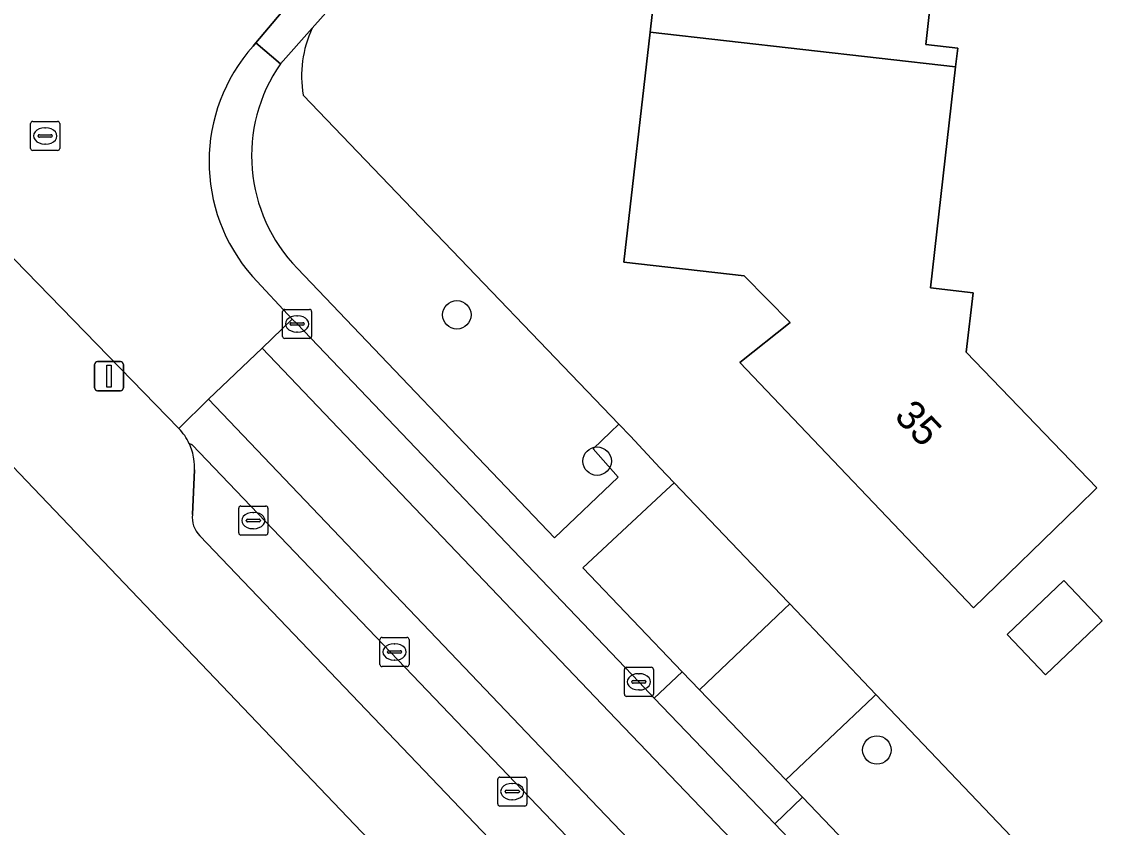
# Model space of a CAD drawing. Extents: x 162396 to 163643, y 386452 to 387406.
# Drawn here: x 162890.51 to 162928.13, y 386561.33 to 386589.03 of the extents above; entities that cross this region are included whole.
import ezdxf

# ---------------------------------------------------------------- set-up
doc = ezdxf.new("R2010")
doc.units = 0
for name, color, linetype in [('IMGEO_Boom', 7, 'Continuous'), ('IMGEO_Erf', 7, 'Continuous'), ('IMGEO_Groenvoorziening', 7, 'Continuous'), ('IMGEO_Kolk', 7, 'Continuous'), ('IMGEO_Lichtmast', 7, 'Continuous'), ('IMGEO_Pand', 7, 'Continuous'), ('IMGEO_Pand_nummerreeks', 7, 'Continuous'), ('IMGEO_Parkeervlak_open', 7, 'Continuous'), ('IMGEO_Rijbaan_lokaal_gesloten', 7, 'Continuous'), ('IMGEO_Rijbaan_lokaal_open', 7, 'Continuous'), ('IMGEO_Rioolput', 7, 'Continuous'), ('IMGEO_Voetpad_open', 7, 'Continuous')]:
    doc.layers.add(name, color=color, linetype=linetype)

msp = doc.modelspace()

# ---------------------------------------------------------------- linework, layer by layer
at = {"layer": 'IMGEO_Boom'}
for centre in [(162905.465, 386578.949), (162910.287, 386573.918), (162919.905, 386563.982)]:
    msp.add_circle(centre, 0.489, dxfattribs=at)
at = {"layer": 'IMGEO_Erf'}
for points in [[(162977.672, 386675.435), (162977.601, 386675.367), (162977.533, 386675.295), (162901.825, 386590.308), (162900.492, 386588.81)], [(162900.182, 386586.506), (162903.668, 386582.872), (162911.033, 386575.194), (162911.429, 386574.781), (162912.441, 386573.691), (162912.934, 386573.174), (162916.859, 386569.062), (162916.91, 386569.008), (162919.87, 386565.89), (162929.173, 386556.123), (162929.26, 386556.986), (162931.068, 386556.804), (162931.568, 386561.783), (162932.584, 386571.888), (162936.219, 386571.523), (162935.951, 386568.858), (162938.912, 386568.56), (162943.854, 386568.063), (162943.487, 386564.413), (162943.37, 386563.251), (162946.902, 386562.896), (162947.019, 386564.058), (162949.438, 386563.815)], [(162862.916, 386567.674), (162863.695, 386574.443), (162874.002, 386573.257), (162873.909, 386572.448), (162877.397, 386572.046), (162876.314, 386562.636), (162880.207, 386562.188), (162879.817, 386558.799), (162879.708, 386557.853), (162883.043, 386557.469), (162886.369, 386557.087), (162886.849, 386561.263), (162890.498, 386560.843), (162894.147, 386560.423), (162893.642, 386556.032), (162896.842, 386555.664), (162896.111, 386549.314), (162903.068, 386548.513), (162902.344, 386542.218), (162909.011, 386541.45), (162909.344, 386544.646), (162912.873, 386544.224), (162913.466, 386549.351), (162888.98, 386574.996)]]:
    msp.add_lwpolyline(points, dxfattribs=at)
for points in [[(162922.61, 386587.482), (162921.746, 386579.873), (162923.211, 386579.706), (162922.98, 386577.67), (162927.471, 386573.005), (162926.81, 386572.36), (162923.23, 386568.869), (162915.192, 386577.308), (162916.92, 386578.683), (162915.338, 386580.288), (162911.208, 386580.757), (162912.107, 386588.672), (162913.007, 386596.59), (162920.297, 386595.762), (162920.7, 386599.308), (162919.245, 386599.474), (162919.282, 386599.802), (162924.251, 386599.238), (162927.98, 386598.814), (162927.123, 386591.275), (162921.995, 386591.857), (162921.584, 386588.246), (162922.683, 386588.122)], [(162927.65, 386568.43), (162925.707, 386566.571), (162924.387, 386567.95), (162926.329, 386569.809)]]:
    msp.add_lwpolyline(points, close=True, dxfattribs=at)
msp.add_arc((162903.969, 386587.169), 3.844, 154.737, 189.9369, dxfattribs=at)
at = {"layer": 'IMGEO_Groenvoorziening'}
for points in [[(162900.492, 386588.81), (162899.4, 386587.584)], [(162903.668, 386582.872), (162900.182, 386586.506)], [(162899.983, 386580.542), (162908.821, 386571.279), (162911.015, 386573.361), (162910.146, 386574.344), (162910.745, 386574.918), (162911.033, 386575.194), (162903.668, 386582.872)]]:
    msp.add_lwpolyline(points, dxfattribs=at)
for points in [[(162912.934, 386573.174), (162912.661, 386572.92), (162909.794, 386570.248), (162913.215, 386566.677), (162913.812, 386566.05), (162916.718, 386568.825), (162916.91, 386569.008), (162916.859, 386569.062)], [(162919.87, 386565.89), (162919.773, 386565.798), (162916.778, 386562.954), (162917.348, 386562.357), (162929.095, 386550.057), (162929.272, 386549.883), (162930.054, 386550.644), (162930.341, 386554.043), (162928.977, 386554.181), (162929.173, 386556.123)]]:
    msp.add_lwpolyline(points, close=True, dxfattribs=at)
for centre, radius, start, end in [((162903.969, 386587.169), 3.844, 154.737, 189.9369), ((162903.963, 386584.417), 5.555, 145.2359, 224.2294)]:
    msp.add_arc(centre, radius, start, end, dxfattribs=at)
at = {"layer": 'IMGEO_Kolk'}
for p, q in [((162899.546, 386579.136), (162900.398, 386579.136)), ((162899.471, 386578.21), (162899.471, 386579.062)), ((162899.959, 386578.916), (162899.984, 386578.916)), ((162900.472, 386579.062), (162900.472, 386578.21)), ((162899.73, 386578.63), (162899.73, 386578.642)), ((162900.168, 386578.593), (162899.77, 386578.593)), ((162899.773, 386578.679), (162900.171, 386578.679)), ((162900.214, 386578.642), (162900.214, 386578.63)), ((162900.398, 386578.136), (162899.546, 386578.136)), ((162899.982, 386578.356), (162899.957, 386578.356)), ((162898.042, 386572.375), (162898.894, 386572.375)), ((162897.967, 386571.449), (162897.967, 386572.301)), ((162898.455, 386572.155), (162898.48, 386572.155)), ((162898.968, 386572.301), (162898.968, 386571.449)), ((162898.226, 386571.869), (162898.226, 386571.881)), ((162898.664, 386571.832), (162898.266, 386571.832)), ((162898.269, 386571.918), (162898.667, 386571.918)), ((162898.478, 386571.595), (162898.453, 386571.595)), ((162898.71, 386571.881), (162898.71, 386571.869)), ((162898.894, 386571.375), (162898.042, 386571.375)), ((162902.896, 386567.854), (162903.748, 386567.854)), ((162902.821, 386566.928), (162902.821, 386567.78)), ((162903.309, 386567.634), (162903.334, 386567.634)), ((162903.822, 386567.78), (162903.822, 386566.928)), ((162903.08, 386567.348), (162903.08, 386567.36)), ((162903.518, 386567.311), (162903.12, 386567.311)), ((162903.123, 386567.397), (162903.521, 386567.397)), ((162903.564, 386567.36), (162903.564, 386567.348)), ((162903.748, 386566.854), (162902.896, 386566.854)), ((162903.332, 386567.074), (162903.307, 386567.074)), ((162911.223, 386565.902), (162911.223, 386566.754)), ((162911.298, 386566.828), (162912.15, 386566.828)), ((162912.224, 386566.754), (162912.224, 386565.902)), ((162911.482, 386566.322), (162911.482, 386566.334)), ((162911.525, 386566.371), (162911.923, 386566.371)), ((162911.711, 386566.608), (162911.736, 386566.608)), ((162911.966, 386566.334), (162911.966, 386566.322)), ((162911.92, 386566.285), (162911.522, 386566.285)), ((162911.734, 386566.048), (162911.709, 386566.048)), ((162912.15, 386565.828), (162911.298, 386565.828)), ((162906.87, 386562.127), (162906.87, 386562.979)), ((162906.945, 386563.053), (162907.797, 386563.053)), ((162907.871, 386562.979), (162907.871, 386562.127)), ((162907.172, 386562.596), (162907.57, 386562.596)), ((162907.358, 386562.833), (162907.383, 386562.833)), ((162907.129, 386562.547), (162907.129, 386562.559)), ((162907.567, 386562.51), (162907.169, 386562.51)), ((162907.381, 386562.273), (162907.356, 386562.273)), ((162907.613, 386562.559), (162907.613, 386562.547)), ((162907.797, 386562.053), (162906.945, 386562.053))]:
    msp.add_line(p, q, dxfattribs=at)
for points in [[(162899.546, 386579.136), (162900.398, 386579.136)], [(162899.471, 386578.21), (162899.471, 386579.062)], [(162900.472, 386579.062), (162900.472, 386578.21)], [(162900.398, 386578.136), (162899.546, 386578.136)], [(162898.042, 386572.375), (162898.894, 386572.375)], [(162897.967, 386571.449), (162897.967, 386572.301)], [(162898.968, 386572.301), (162898.968, 386571.449)], [(162898.894, 386571.375), (162898.042, 386571.375)], [(162902.896, 386567.854), (162903.748, 386567.854)], [(162902.821, 386566.928), (162902.821, 386567.78)], [(162903.822, 386567.78), (162903.822, 386566.928)], [(162903.748, 386566.854), (162902.896, 386566.854)], [(162911.223, 386565.902), (162911.223, 386566.754)], [(162911.298, 386566.828), (162912.15, 386566.828)], [(162912.224, 386566.754), (162912.224, 386565.902)], [(162912.15, 386565.828), (162911.298, 386565.828)], [(162906.87, 386562.127), (162906.87, 386562.979)], [(162906.945, 386563.053), (162907.797, 386563.053)], [(162907.871, 386562.979), (162907.871, 386562.127)], [(162907.797, 386562.053), (162906.945, 386562.053)]]:
    msp.add_lwpolyline(points, dxfattribs=at)
for centre, radius, start, end in [((162899.548, 386579.06), 0.0765, 91.552, 178.448), ((162899.548, 386579.06), 0.0765, 91.552, 178.448), ((162900.396, 386579.06), 0.0765, 1.552, 88.448), ((162900.396, 386579.06), 0.0765, 1.552, 88.448), ((162899.77, 386578.639), 0.0403, 85.8775, 175.7526), ((162899.767, 386578.629), 0.0366, 178.938, 274.7102), ((162900.171, 386578.636), 0.043, 264.8664, 352.4533), ((162900.175, 386578.641), 0.0386, 1.7309, 96.639), ((162899.548, 386578.212), 0.0765, 181.552, 268.448), ((162899.548, 386578.212), 0.0765, 181.552, 268.448), ((162900.396, 386578.212), 0.0765, 271.552, 358.448), ((162900.396, 386578.212), 0.0765, 271.552, 358.448), ((162898.044, 386572.299), 0.0765, 91.552, 178.448), ((162898.044, 386572.299), 0.0765, 91.552, 178.448), ((162898.892, 386572.299), 0.0765, 1.552, 88.448), ((162898.892, 386572.299), 0.0765, 1.552, 88.448), ((162898.266, 386571.878), 0.0403, 85.8775, 175.7526), ((162898.263, 386571.868), 0.0366, 178.938, 274.7102), ((162898.667, 386571.875), 0.043, 264.8664, 352.4533), ((162898.671, 386571.88), 0.0386, 1.7309, 96.639), ((162898.044, 386571.451), 0.0765, 181.552, 268.448), ((162898.044, 386571.451), 0.0765, 181.552, 268.448), ((162898.892, 386571.451), 0.0765, 271.552, 358.448), ((162898.892, 386571.451), 0.0765, 271.552, 358.448), ((162902.898, 386567.778), 0.0765, 91.552, 178.448), ((162902.898, 386567.778), 0.0765, 91.552, 178.448), ((162903.746, 386567.778), 0.0765, 1.552, 88.448), ((162903.746, 386567.778), 0.0765, 1.552, 88.448), ((162903.12, 386567.357), 0.0403, 85.8775, 175.7526), ((162903.117, 386567.347), 0.0366, 178.938, 274.7102), ((162903.521, 386567.354), 0.043, 264.8664, 352.4533), ((162903.525, 386567.359), 0.0386, 1.7309, 96.639), ((162902.898, 386566.93), 0.0765, 181.552, 268.448), ((162902.898, 386566.93), 0.0765, 181.552, 268.448), ((162903.746, 386566.93), 0.0765, 271.552, 358.448), ((162903.746, 386566.93), 0.0765, 271.552, 358.448), ((162911.3, 386566.752), 0.0765, 91.552, 178.448), ((162911.3, 386566.752), 0.0765, 91.552, 178.448), ((162912.148, 386566.752), 0.0765, 1.552, 88.448), ((162912.148, 386566.752), 0.0765, 1.552, 88.448), ((162911.522, 386566.331), 0.0403, 85.8775, 175.7526), ((162911.927, 386566.333), 0.0386, 1.7309, 96.639), ((162911.519, 386566.321), 0.0366, 178.938, 274.7102), ((162911.923, 386566.328), 0.043, 264.8664, 352.4533), ((162911.3, 386565.904), 0.0765, 181.552, 268.448), ((162911.3, 386565.904), 0.0765, 181.552, 268.448), ((162912.148, 386565.904), 0.0765, 271.552, 358.448), ((162912.148, 386565.904), 0.0765, 271.552, 358.448), ((162906.947, 386562.977), 0.0765, 91.552, 178.448), ((162906.947, 386562.977), 0.0765, 91.552, 178.448), ((162907.795, 386562.977), 0.0765, 1.552, 88.448), ((162907.795, 386562.977), 0.0765, 1.552, 88.448), ((162907.169, 386562.556), 0.0403, 85.8775, 175.7526), ((162907.574, 386562.558), 0.0386, 1.7309, 96.639), ((162907.166, 386562.546), 0.0366, 178.938, 274.7102), ((162907.57, 386562.553), 0.043, 264.8664, 352.4533), ((162906.947, 386562.129), 0.0765, 181.552, 268.448), ((162906.947, 386562.129), 0.0765, 181.552, 268.448), ((162907.795, 386562.129), 0.0765, 271.552, 358.448), ((162907.795, 386562.129), 0.0765, 271.552, 358.448)]:
    msp.add_arc(centre, radius, start, end, dxfattribs=at)
for centre, major_axis, ratio, start_param, end_param in [((162899.958, 386578.636), (-0.387, 0.002), 0.722429, 4.712389, 7.853982), ((162899.983, 386578.636), (-0.39, 0.002), 0.717154, 1.570796, 4.712389), ((162898.454, 386571.875), (-0.387, 0.002), 0.722429, 4.712389, 7.853982), ((162898.479, 386571.875), (-0.39, 0.002), 0.717154, 1.570796, 4.712389), ((162903.308, 386567.354), (-0.387, 0.002), 0.722429, 4.712389, 7.853982), ((162903.333, 386567.354), (-0.39, 0.002), 0.717154, 1.570796, 4.712389), ((162911.71, 386566.328), (-0.387, 0.002), 0.722429, 4.712389, 7.853982), ((162911.735, 386566.328), (-0.39, 0.002), 0.717154, 1.570796, 4.712389), ((162907.357, 386562.553), (-0.387, 0.002), 0.722429, 4.712389, 7.853982), ((162907.382, 386562.553), (-0.39, 0.002), 0.717154, 1.570796, 4.712389)]:
    msp.add_ellipse(centre, major_axis=major_axis, ratio=ratio, start_param=start_param, end_param=end_param, dxfattribs=at)
at = {"layer": 'IMGEO_Lichtmast'}
for p, q in [((162893.009, 386576.441), (162893.009, 386577.241)), ((162893.009, 386577.241), (162893.009, 386576.441)), ((162893.109, 386577.341), (162893.899, 386577.341)), ((162893.899, 386577.341), (162893.109, 386577.341)), ((162893.999, 386577.241), (162893.999, 386576.441)), ((162893.999, 386576.441), (162893.999, 386577.241)), ((162893.899, 386576.341), (162893.109, 386576.341)), ((162893.109, 386576.341), (162893.899, 386576.341))]:
    msp.add_line(p, q, dxfattribs=at)
msp.add_lwpolyline([(162893.429, 386577.216), (162893.579, 386577.216), (162893.579, 386576.466), (162893.429, 386576.466), (162893.429, 386577.216)], dxfattribs=at)
for centre, start, end in [((162893.109, 386577.241), 90, 180), ((162893.109, 386577.241), 90, 180), ((162893.899, 386577.241), 0, 90), ((162893.899, 386577.241), 360, 90), ((162893.109, 386576.441), 180, 270), ((162893.109, 386576.441), 180, 270), ((162893.899, 386576.441), 270, 0), ((162893.899, 386576.441), 270, 0)]:
    msp.add_arc(centre, 0.1, start, end, dxfattribs=at)
at = {"layer": 'IMGEO_Pand'}
for points in [[(162922.61, 386587.482), (162922.683, 386588.122), (162921.584, 386588.246), (162921.995, 386591.857), (162927.123, 386591.275), (162927.98, 386598.814), (162924.251, 386599.238), (162919.282, 386599.802), (162919.245, 386599.474), (162920.7, 386599.308), (162920.297, 386595.762), (162913.007, 386596.59), (162912.107, 386588.672)], [(162912.107, 386588.672), (162911.208, 386580.757), (162915.338, 386580.288), (162916.92, 386578.683), (162915.192, 386577.308), (162923.23, 386568.869), (162926.81, 386572.36), (162927.471, 386573.005), (162922.98, 386577.67), (162923.211, 386579.706), (162921.746, 386579.873), (162922.61, 386587.482)], [(162926.329, 386569.809), (162924.387, 386567.95), (162925.707, 386566.571), (162927.65, 386568.43)]]:
    msp.add_lwpolyline(points, close=True, dxfattribs=at)
at = {"layer": 'IMGEO_Parkeervlak_open'}
for points in [[(162896.361, 386574.474), (162896.266, 386574.519)], [(162927.552, 386541.858), (162927.42, 386542.002), (162896.361, 386574.474)], [(162896.446, 386573.615), (162896.372, 386572.085)], [(162896.624, 386571.352), (162906.575, 386560.94), (162923.891, 386542.84)]]:
    msp.add_lwpolyline(points, dxfattribs=at)
for centre, radius, start, end in [((162894.516, 386573.7), 1.932, 8.6958, 25.0814), ((162894.467, 386573.699), 1.981, 357.5689, 8.5045), ((162897.254, 386571.978), 0.888, 173.0945, 224.8507)]:
    msp.add_arc(centre, radius, start, end, dxfattribs=at)
at = {"layer": 'IMGEO_Rijbaan_lokaal_gesloten'}
msp.add_lwpolyline([(162916.392, 386561.443), (162912.252, 386565.764), (162911.724, 386566.328), (162899.972, 386578.636), (162899.807, 386578.798), (162898.769, 386577.801), (162910.688, 386565.306), (162927.247, 386548.019), (162937.051, 386537.73), (162938.165, 386538.711), (162937.291, 386539.581), (162932.279, 386544.813), (162928.144, 386549.14), (162927.616, 386549.681)], close=True, dxfattribs=at)
at = {"layer": 'IMGEO_Rijbaan_lokaal_open'}
for points in [[(162898.461, 386588.193), (162898.554, 386588.304), (162900.853, 386591.049), (162895.635, 386595.678)], [(162889.856, 386581.264), (162895.903, 386575.044), (162896.93, 386576.053), (162898.769, 386577.801), (162899.807, 386578.798), (162898.44, 386580.27)], [(162908.569, 386563.845), (162896.93, 386576.053), (162895.903, 386575.044)], [(162896.266, 386574.519), (162896.361, 386574.474), (162927.42, 386542.002), (162927.552, 386541.858), (162930.459, 386538.776), (162931.291, 386537.907), (162931.975, 386537.143), (162932.508, 386536.471), (162933.845, 386534.727), (162935.196, 386535.999), (162928.541, 386542.947), (162908.569, 386563.845)]]:
    msp.add_lwpolyline(points, dxfattribs=at)
msp.add_lwpolyline([(162898.769, 386577.801), (162896.93, 386576.053), (162908.569, 386563.845), (162928.541, 386542.947), (162935.196, 386535.999), (162937.051, 386537.73), (162927.247, 386548.019), (162910.688, 386565.306)], close=True, dxfattribs=at)
for centre, radius, start, end in [((162902.909, 386584.22), 5.964, 138.2273, 221.469), ((162894.515, 386573.696), 1.935, 25.1677, 44.1545)]:
    msp.add_arc(centre, radius, start, end, dxfattribs=at)
at = {"layer": 'IMGEO_Rioolput'}
for p, q in [((162890.811, 386584.676), (162890.811, 386585.528)), ((162890.886, 386585.602), (162891.738, 386585.602)), ((162891.812, 386585.528), (162891.812, 386584.676)), ((162891.113, 386585.145), (162891.511, 386585.145)), ((162891.299, 386585.382), (162891.324, 386585.382)), ((162891.07, 386585.096), (162891.07, 386585.108)), ((162891.508, 386585.059), (162891.11, 386585.059)), ((162891.322, 386584.822), (162891.297, 386584.822)), ((162891.554, 386585.108), (162891.554, 386585.096)), ((162891.738, 386584.602), (162890.886, 386584.602))]:
    msp.add_line(p, q, dxfattribs=at)
for points in [[(162890.811, 386584.676), (162890.811, 386585.528)], [(162890.886, 386585.602), (162891.738, 386585.602)], [(162891.812, 386585.528), (162891.812, 386584.676)], [(162891.738, 386584.602), (162890.886, 386584.602)]]:
    msp.add_lwpolyline(points, dxfattribs=at)
for centre, radius, start, end in [((162890.888, 386585.526), 0.0765, 91.552, 178.448), ((162890.888, 386585.526), 0.0765, 91.552, 178.448), ((162891.736, 386585.526), 0.0765, 1.552, 88.448), ((162891.736, 386585.526), 0.0765, 1.552, 88.448), ((162891.11, 386585.105), 0.0403, 85.8775, 175.7526), ((162891.515, 386585.107), 0.0386, 1.7309, 96.639), ((162891.107, 386585.095), 0.0366, 178.938, 274.7102), ((162891.511, 386585.102), 0.043, 264.8664, 352.4533), ((162890.888, 386584.678), 0.0765, 181.552, 268.448), ((162890.888, 386584.678), 0.0765, 181.552, 268.448), ((162891.736, 386584.678), 0.0765, 271.552, 358.448), ((162891.736, 386584.678), 0.0765, 271.552, 358.448)]:
    msp.add_arc(centre, radius, start, end, dxfattribs=at)
for centre, major_axis, ratio, start_param, end_param in [((162891.298, 386585.102), (-0.387, 0.002), 0.722429, 4.712389, 7.853982), ((162891.323, 386585.102), (-0.39, 0.002), 0.717154, 1.570796, 4.712389)]:
    msp.add_ellipse(centre, major_axis=major_axis, ratio=ratio, start_param=start_param, end_param=end_param, dxfattribs=at)
at = {"layer": 'IMGEO_Voetpad_open'}
for points in [[(162976.167, 386675.353), (162950.566, 386646.736), (162950.951, 386646.389), (162944.843, 386639.55), (162944.452, 386639.902), (162932.269, 386626.284), (162932.672, 386625.921), (162925.69, 386618.102), (162925.28, 386618.471), (162914.083, 386605.956), (162914.486, 386605.591), (162907.372, 386597.674), (162906.986, 386598.023), (162902.131, 386592.503), (162900.853, 386591.049), (162898.554, 386588.304), (162899.4, 386587.584), (162900.492, 386588.81), (162901.825, 386590.308), (162977.533, 386675.295)], [(162899.4, 386587.584), (162898.554, 386588.304), (162898.461, 386588.193)], [(162895.903, 386575.044), (162889.856, 386581.264), (162887.029, 386576.387)], [(162898.44, 386580.27), (162899.807, 386578.798), (162899.972, 386578.636), (162911.724, 386566.328), (162912.252, 386565.764), (162913.215, 386566.677), (162909.794, 386570.248), (162912.661, 386572.92), (162912.934, 386573.174), (162912.441, 386573.691), (162911.429, 386574.781), (162911.033, 386575.194), (162910.745, 386574.918), (162910.146, 386574.344), (162911.015, 386573.361), (162908.821, 386571.279), (162899.983, 386580.542)], [(162888.98, 386574.996), (162913.466, 386549.351), (162912.873, 386544.224), (162916.361, 386543.757), (162916.623, 386546.101), (162935.021, 386526.875)], [(162896.372, 386572.085), (162896.446, 386573.615)], [(162923.891, 386542.84), (162906.575, 386560.94), (162896.624, 386571.352)]]:
    msp.add_lwpolyline(points, dxfattribs=at)
for points in [[(162916.91, 386569.008), (162916.718, 386568.825), (162913.812, 386566.05), (162916.778, 386562.954), (162919.773, 386565.798), (162919.87, 386565.89)], [(162913.812, 386566.05), (162913.215, 386566.677), (162912.252, 386565.764), (162916.392, 386561.443), (162917.348, 386562.357), (162916.778, 386562.954)], [(162917.348, 386562.357), (162916.392, 386561.443), (162927.616, 386549.681), (162928.144, 386549.14), (162929.095, 386550.057)]]:
    msp.add_lwpolyline(points, close=True, dxfattribs=at)
for centre, radius, start, end in [((162902.909, 386584.22), 5.964, 138.2273, 221.469), ((162903.963, 386584.417), 5.555, 145.2359, 224.2294), ((162894.515, 386573.696), 1.935, 25.1677, 44.1545), ((162894.516, 386573.7), 1.932, 8.6958, 25.0814), ((162894.467, 386573.699), 1.981, 357.5689, 8.5045), ((162897.254, 386571.978), 0.888, 173.0945, 224.8507)]:
    msp.add_arc(centre, radius, start, end, dxfattribs=at)

# ---------------------------------------------------------------- texts
at = {"layer": 'IMGEO_Pand_nummerreeks'}
msp.add_text('35', height=1, rotation=313.6059, dxfattribs=at).set_placement((162920.466, 386575.426))

doc.saveas('drawing.dxf')
